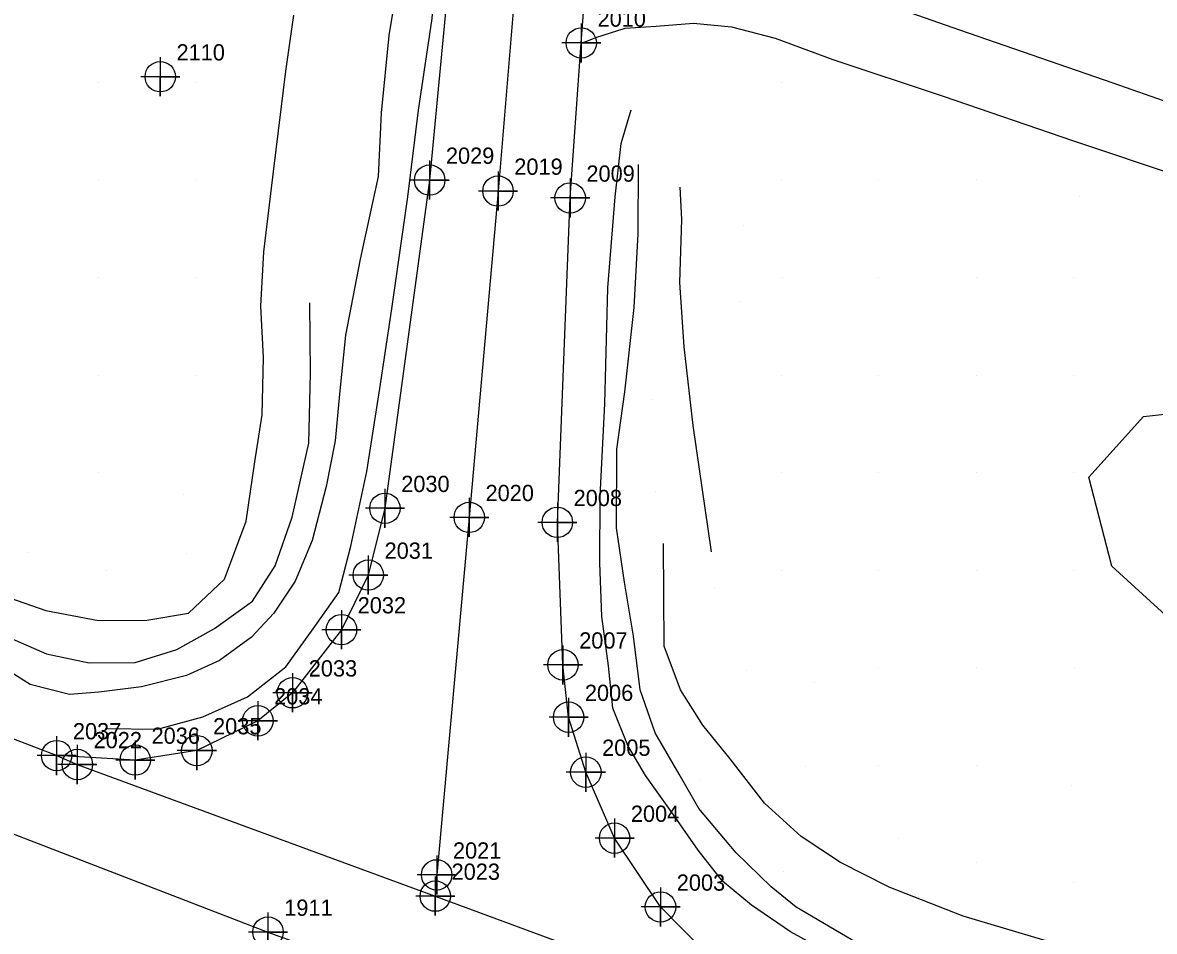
# Model space of a CAD drawing. Extents: x 1497074 to 1501343, y 481943 to 486114.
# Drawn here: x 1499868.9 to 1500042.9, y 482751.7 to 482891.4 of the extents above; entities that cross this region are included whole.
import ezdxf

# ---------------------------------------------------------------- set-up
doc = ezdxf.new("R2010")
doc.units = 0
for name, color, linetype in [('Exist DTM Breakline', 7, 'Continuous'), ('Exist DTM Breakline Cogo Number', 7, 'Continuous'), ('Exist DTM Breakline Cogo Point CELL', 7, 'Continuous'), ('Exist DTM Crownline', 7, 'Continuous'), ('Exist DTM Crownline Cogo Number', 7, 'Continuous'), ('Exist DTM Crownline Cogo Point CELL', 7, 'Continuous'), ('Exist DTM Regular Point CELL', 7, 'Continuous'), ('Exist DTM Regular Point Cogo Number', 7, 'Continuous'), ('Exist Roads EOP', 7, 'Continuous'), ('Exist Roads EOP Cogo Number', 7, 'Continuous'), ('Exist Roads EOP Cogo Point CELL', 7, 'Continuous'), ('PH Exist DTM Breakline', 7, 'Continuous'), ('PH Exist DTM Obscure Area', 7, 'Continuous'), ('PH Exist DTM Point', 7, 'Continuous')]:
    doc.layers.add(name, color=color, linetype=linetype)

msp = doc.modelspace()

# ---------------------------------------------------------------- linework, layer by layer
at = {"layer": 'Exist DTM Breakline'}
msp.add_lwpolyline([(1499874.11, 482778.69), (1499877.29, 482777.32), (1499932.32, 482757.09), (1499980.99, 482739.07), (1499985.76, 482737.42)], dxfattribs=at)
at = {"layer": 'Exist DTM Breakline Cogo Point CELL'}
for points in [[(1499877.29, 482780.32), (1499877.29, 482774.32), (1499877.29, 482777.32), (1499880.29, 482777.32), (1499874.29, 482777.32)], [(1499932.32, 482760.09), (1499932.32, 482754.09), (1499932.32, 482757.09), (1499935.32, 482757.09), (1499929.32, 482757.09)]]:
    msp.add_lwpolyline(points, dxfattribs=at)
for centre in [(1499877.29, 482777.32), (1499932.32, 482757.09)]:
    msp.add_circle(centre, 2.34, dxfattribs=at)
at = {"layer": 'Exist DTM Crownline'}
for points in [[(1499958.74, 483063.09), (1499954.44, 483011.65), (1499950.23, 482962.92), (1499946.14, 482915.35), (1499941.96, 482865.48), (1499937.54, 482815.31), (1499932.53, 482760.35), (1499932.32, 482757.09)], [(1499395.36, 482985.02), (1499443.87, 482960.81), (1499493.08, 482936.36), (1499540.5, 482912.88), (1499586.46, 482890.36), (1499633.9, 482867.41), (1499680.88, 482845.25), (1499726.12, 482824.18), (1499773.19, 482803.77), (1499819.04, 482785.34), (1499906.6, 482751.56), (1499930.69, 482742.84), (1499979.87, 482724.77), (1500026.26, 482708.17), (1500077.15, 482689.67), (1500127.52, 482671.55), (1500177.68, 482653.78), (1500231.5, 482634.52), (1500279.65, 482617.19), (1500328.73, 482599.71), (1500369.66, 482584.94)]]:
    msp.add_lwpolyline(points, dxfattribs=at)
at = {"layer": 'Exist DTM Crownline Cogo Point CELL'}
for points in [[(1499941.96, 482868.48), (1499941.96, 482862.48), (1499941.96, 482865.48), (1499944.96, 482865.48), (1499938.96, 482865.48)], [(1499937.54, 482818.31), (1499937.54, 482812.31), (1499937.54, 482815.31), (1499940.54, 482815.31), (1499934.54, 482815.31)], [(1499932.53, 482763.35), (1499932.53, 482757.35), (1499932.53, 482760.35), (1499935.53, 482760.35), (1499929.53, 482760.35)], [(1499906.6, 482754.56), (1499906.6, 482748.56), (1499906.6, 482751.56), (1499909.6, 482751.56), (1499903.6, 482751.56)]]:
    msp.add_lwpolyline(points, dxfattribs=at)
for centre in [(1499941.96, 482865.48), (1499937.54, 482815.31), (1499932.53, 482760.35), (1499906.6, 482751.56)]:
    msp.add_circle(centre, 2.34, dxfattribs=at)
at = {"layer": 'Exist DTM Regular Point CELL'}
msp.add_lwpolyline([(1499890.04, 482886.06), (1499890.04, 482880.06), (1499890.04, 482883.06), (1499893.04, 482883.06), (1499887.04, 482883.06)], dxfattribs=at)
msp.add_circle((1499890.04, 482883.06), 2.34, dxfattribs=at)
at = {"layer": 'Exist Roads EOP'}
for points in [[(1499949.19, 483064.24), (1499944.72, 483012.31), (1499940.49, 482963.95), (1499936.01, 482915.13), (1499931.45, 482867.17), (1499924.58, 482816.71), (1499922.02, 482806.45), (1499917.89, 482798.05), (1499910.37, 482788.35), (1499905.04, 482784.04), (1499895.66, 482779.46), (1499886.2, 482778), (1499874.11, 482778.69), (1499823.96, 482797.88), (1499778.75, 482816.38), (1499731.6, 482836.87), (1499686.89, 482857.05)], [(1500333.95, 482612.22), (1500284.36, 482629.66), (1500236.85, 482646.79), (1500185.72, 482665.19), (1500183.6, 482666.66), (1500153.81, 482677.07), (1500131.68, 482684.8), (1500082.43, 482702.46), (1500031.71, 482720.79), (1499985.76, 482737.42), (1499982.67, 482738.92), (1499980.46, 482741.68), (1499966.94, 482755.42), (1499959.88, 482766), (1499955.46, 482776.14), (1499952.81, 482784.59), (1499951.94, 482792.64), (1499951.08, 482814.55), (1499953.05, 482864.42), (1499954.76, 482888.25), (1499956.67, 482913.59), (1499960.45, 482961.47), (1499964.69, 483010.66), (1499969.1, 483061.5)]]:
    msp.add_lwpolyline(points, dxfattribs=at)
at = {"layer": 'Exist Roads EOP Cogo Point CELL'}
for points in [[(1499954.76, 482891.25), (1499954.76, 482885.25), (1499954.76, 482888.25), (1499957.76, 482888.25), (1499951.76, 482888.25)], [(1499931.45, 482870.17), (1499931.45, 482864.17), (1499931.45, 482867.17), (1499934.45, 482867.17), (1499928.45, 482867.17)], [(1499953.05, 482867.42), (1499953.05, 482861.42), (1499953.05, 482864.42), (1499956.05, 482864.42), (1499950.05, 482864.42)], [(1499924.58, 482819.71), (1499924.58, 482813.71), (1499924.58, 482816.71), (1499927.58, 482816.71), (1499921.58, 482816.71)], [(1499951.08, 482817.55), (1499951.08, 482811.55), (1499951.08, 482814.55), (1499954.08, 482814.55), (1499948.08, 482814.55)], [(1499922.02, 482809.45), (1499922.02, 482803.45), (1499922.02, 482806.45), (1499925.02, 482806.45), (1499919.02, 482806.45)], [(1499917.89, 482801.05), (1499917.89, 482795.05), (1499917.89, 482798.05), (1499920.89, 482798.05), (1499914.89, 482798.05)], [(1499951.94, 482795.64), (1499951.94, 482789.64), (1499951.94, 482792.64), (1499954.94, 482792.64), (1499948.94, 482792.64)], [(1499910.37, 482791.35), (1499910.37, 482785.35), (1499910.37, 482788.35), (1499913.37, 482788.35), (1499907.37, 482788.35)], [(1499952.81, 482787.59), (1499952.81, 482781.59), (1499952.81, 482784.59), (1499955.81, 482784.59), (1499949.81, 482784.59)], [(1499905.04, 482787.04), (1499905.04, 482781.04), (1499905.04, 482784.04), (1499908.04, 482784.04), (1499902.04, 482784.04)], [(1499895.66, 482782.46), (1499895.66, 482776.46), (1499895.66, 482779.46), (1499898.66, 482779.46), (1499892.66, 482779.46)], [(1499874.11, 482781.69), (1499874.11, 482775.69), (1499874.11, 482778.69), (1499877.11, 482778.69), (1499871.11, 482778.69)], [(1499886.2, 482781), (1499886.2, 482775), (1499886.2, 482778), (1499889.2, 482778), (1499883.2, 482778)], [(1499955.46, 482779.14), (1499955.46, 482773.14), (1499955.46, 482776.14), (1499958.46, 482776.14), (1499952.46, 482776.14)], [(1499959.88, 482769), (1499959.88, 482763), (1499959.88, 482766), (1499962.88, 482766), (1499956.88, 482766)], [(1499966.94, 482758.42), (1499966.94, 482752.42), (1499966.94, 482755.42), (1499969.94, 482755.42), (1499963.94, 482755.42)]]:
    msp.add_lwpolyline(points, dxfattribs=at)
for centre in [(1499954.76, 482888.25), (1499931.45, 482867.17), (1499953.05, 482864.42), (1499924.58, 482816.71), (1499951.08, 482814.55), (1499922.02, 482806.45), (1499917.89, 482798.05), (1499951.94, 482792.64), (1499910.37, 482788.35), (1499905.04, 482784.04), (1499952.81, 482784.59), (1499874.11, 482778.69), (1499886.2, 482778), (1499895.66, 482779.46), (1499955.46, 482776.14), (1499959.88, 482766), (1499966.94, 482755.42)]:
    msp.add_circle(centre, 2.34, dxfattribs=at)
at = {"layer": 'PH Exist DTM Breakline'}
for points in [[(1499881.57, 482782.86), (1499889.62, 482782.75), (1499896.56, 482784.64), (1499903.43, 482787.74), (1499909.34, 482792.34), (1499913.56, 482798.2), (1499917.47, 482803.77), (1499919.36, 482810.89), (1499921.77, 482822.35), (1499923.8, 482835.12), (1499925.62, 482847.36), (1499928.12, 482864.6), (1499929.76, 482877.93), (1499931.83, 482891.99), (1499933.34, 482910.51), (1499934.27, 482925.74), (1499937.4, 482964.22), (1499939.33, 482985.05), (1499941.01, 483007.43), (1499942.66, 483022.35)], [(1499957.02, 482914.54), (1499958.81, 482912.69), (1499962.54, 482909.78), (1499966.51, 482907.56), (1499972.1, 482905.01), (1499983.23, 482900.88), (1499997.95, 482895.57), (1500012.89, 482890.28), (1500036.47, 482882.13), (1500053.99, 482875.96), (1500083.65, 482865.7), (1500105.38, 482858.07), (1500123.06, 482852.19), (1500135.58, 482847.54), (1500139.93, 482846.87), (1500147.82, 482845.98), (1500154.76, 482845.59), (1500161.06, 482844.73), (1500169.77, 482841.96), (1500178.21, 482838.66), (1500188.63, 482834.5)], [(1499927.12, 482901.19), (1499925.17, 482889.42), (1499924, 482877.52), (1499923.56, 482867.74), (1499920.77, 482855.03), (1499918.51, 482843.35), (1499917.6, 482834.26), (1499916.91, 482827.07), (1499915.56, 482820.05), (1499913.41, 482811.75), (1499910.77, 482805.5), (1499907.49, 482800.57), (1499904.08, 482796.89), (1499899.13, 482793.31), (1499894.06, 482791.01), (1499887.17, 482789.25), (1499880.62, 482788.44), (1499876.07, 482788.09), (1499870.06, 482789.64), (1499863.86, 482793.5)], [(1499865.83, 482803.28), (1499872.47, 482801.02), (1499880.56, 482799.44), (1499887.99, 482799.53), (1499894.39, 482800.59), (1499899.89, 482805.8), (1499903.26, 482814.71), (1499904.58, 482823.84), (1499905.69, 482831.06), (1499905.91, 482839.91), (1499905.48, 482847.76), (1499905.95, 482856.14), (1499907.51, 482868.9), (1499909.32, 482883.91), (1499910.55, 482892.52)], [(1499955.09, 482888.33), (1499957.02, 482889.07), (1499961.53, 482890.53), (1499966.28, 482890.83), (1499972.01, 482891.28), (1499977.85, 482890.74), (1499984.54, 482889.01), (1499993.42, 482885.7), (1500010.4, 482880.07), (1500030.42, 482873.2), (1500046.8, 482867.72), (1500061.61, 482862.41), (1500077.95, 482856.93), (1500094.27, 482850.6), (1500109.52, 482845.14), (1500125.59, 482839.59), (1500133.97, 482836.48), (1500144.76, 482831.72), (1500158.64, 482824.16), (1500179.94, 482812.1)], [(1500049.61, 482727.07), (1500032.52, 482733.51), (1500018.32, 482738.36), (1500005.64, 482742.78), (1499999.14, 482745.35), (1499992.27, 482748.68), (1499986.92, 482751.59), (1499980.93, 482755.7), (1499976.47, 482759.38), (1499972.71, 482764.17), (1499968.49, 482770.23), (1499964.61, 482775.61), (1499961.94, 482780.22), (1499959.62, 482785.96), (1499958.96, 482792.51), (1499957.92, 482800.05), (1499957.6, 482808.33), (1499957.64, 482818.57), (1499958.37, 482832.79), (1499958.84, 482850.58), (1499959.97, 482864.61), (1499960.87, 482872.8), (1499962.42, 482877.99)], [(1500059.85, 482727.22), (1500046.97, 482732.03), (1500035.37, 482735.36), (1500018.05, 482741.55), (1500005.79, 482745.94), (1499996.27, 482750.43), (1499987.81, 482755.4), (1499983.94, 482758.51), (1499978.57, 482763.76), (1499972.83, 482770.55), (1499969.81, 482775.83), (1499966.13, 482782.17), (1499963.82, 482788.82), (1499962.77, 482797.05), (1499961.41, 482805.37), (1499960.18, 482813.7), (1499960.23, 482825.78), (1499961.44, 482834.59), (1499962.9, 482847.56), (1499963.48, 482858.93), (1499963.58, 482869.58)], [(1499974.8, 482810.04), (1499971.94, 482829.45), (1499970.59, 482841.53), (1499969.9, 482851.41), (1499970.21, 482861.11), (1499969.97, 482866.07)], [(1499846.44, 482805.82), (1499856.43, 482801.37), (1499863.67, 482798.2), (1499872.56, 482794.36), (1499879.11, 482792.95), (1499886.18, 482792.99), (1499892.6, 482795), (1499898.39, 482798.23), (1499904.21, 482802.43), (1499907.7, 482807.88), (1499910.3, 482815.36), (1499912.87, 482826.72), (1499913.16, 482837.44), (1499913.05, 482848.29)], [(1500165.55, 482702.94), (1500144, 482711.8), (1500126.34, 482718.03), (1500107.34, 482725.02), (1500095.13, 482729.09), (1500084.25, 482732.71), (1500070.76, 482737.07), (1500054.95, 482741.87), (1500039.36, 482746.62), (1500025.84, 482750.31), (1500013.48, 482753.99), (1500002.08, 482758.45), (1499994.63, 482762.27), (1499988.56, 482766.23), (1499982.91, 482771.39), (1499977.67, 482778.2), (1499973.43, 482783.35), (1499969.99, 482788.81), (1499967.49, 482795.52), (1499967.47, 482803.43), (1499967.38, 482811.3)]]:
    msp.add_lwpolyline(points, dxfattribs=at)
at = {"layer": 'PH Exist DTM Obscure Area'}
msp.add_lwpolyline([(1500076.77, 482838.24), (1500083.66, 482818.34), (1500089.78, 482802.9), (1500088.93, 482791.97), (1500085.91, 482781.26), (1500075.28, 482771.33), (1500067.28, 482771.18), (1500060.4, 482780.47), (1500049.82, 482795.45), (1500036.34, 482807.8), (1500032.77, 482821.51), (1500041.16, 482830.8), (1500060.5, 482832.97), (1500076.77, 482838.24)], dxfattribs=at)
at = {"layer": 'PH Exist DTM Point'}
for p, q in [((1499880.5, 482882.19), (1499880.5, 482882.19)), ((1499895.5, 482882.19), (1499895.5, 482882.19)), ((1499985.5, 482882.19), (1499985.5, 482882.19)), ((1499880.5, 482867.19), (1499880.5, 482867.19)), ((1499895.5, 482867.19), (1499895.5, 482867.19)), ((1499985.5, 482867.19), (1499985.5, 482867.19)), ((1500000.5, 482867.19), (1500000.5, 482867.19)), ((1500015.5, 482867.19), (1500015.5, 482867.19)), ((1500031.28, 482864.6), (1500031.28, 482864.6)), ((1499979.77, 482860.26), (1499979.77, 482860.26)), ((1499880.5, 482852.19), (1499880.5, 482852.19)), ((1499895.5, 482852.19), (1499895.5, 482852.19)), ((1499985.63, 482852.12), (1499985.63, 482852.12)), ((1500000.5, 482852.19), (1500000.5, 482852.19)), ((1500015.5, 482852.19), (1500015.5, 482852.19)), ((1500030.5, 482852.19), (1500030.5, 482852.19)), ((1499979.04, 482848.53), (1499979.04, 482848.53)), ((1499880.5, 482837.19), (1499880.5, 482837.19)), ((1499895.5, 482837.19), (1499895.5, 482837.19)), ((1499985.5, 482837.19), (1499985.5, 482837.19)), ((1500000.5, 482837.19), (1500000.5, 482837.19)), ((1500015.5, 482837.19), (1500015.5, 482837.19)), ((1500030.5, 482837.19), (1500030.5, 482837.19)), ((1499965.62, 482833.45), (1499965.62, 482833.45)), ((1499880.5, 482822.19), (1499880.5, 482822.19)), ((1499985.5, 482822.19), (1499985.5, 482822.19)), ((1500000.5, 482822.19), (1500000.5, 482822.19)), ((1500015.5, 482822.19), (1500015.5, 482822.19)), ((1500030.5, 482822.19), (1500030.5, 482822.19)), ((1499893.66, 482818.82), (1499893.66, 482818.82)), ((1499966.1, 482819.33), (1499966.1, 482819.33)), ((1499869.64, 482809.97), (1499869.64, 482809.97)), ((1499894.07, 482809.79), (1499894.07, 482809.79)), ((1499881.72, 482807.13), (1499881.72, 482807.13)), ((1499985.5, 482807.19), (1499985.5, 482807.19)), ((1500000.5, 482807.19), (1500000.5, 482807.19)), ((1500015.5, 482807.19), (1500015.5, 482807.19)), ((1500030.5, 482807.19), (1500030.5, 482807.19)), ((1499975.27, 482804.59), (1499975.27, 482804.59)), ((1499980.17, 482791.78), (1499980.17, 482791.78)), ((1500000.5, 482792.19), (1500000.5, 482792.19)), ((1500015.5, 482792.19), (1500015.5, 482792.19)), ((1500030.58, 482792.14), (1500030.58, 482792.14)), ((1499990.66, 482789.96), (1499990.66, 482789.96)), ((1499989.24, 482777.01), (1499989.24, 482777.01)), ((1500000.5, 482777.19), (1500000.5, 482777.19)), ((1500015.5, 482777.19), (1500015.5, 482777.19)), ((1499972.93, 482774.84), (1499972.93, 482774.84)), ((1500030.06, 482774.13), (1500030.06, 482774.13)), ((1500003.59, 482765.91), (1500003.59, 482765.91)), ((1500015.5, 482762.19), (1500015.5, 482762.19)), ((1499985.82, 482760.91), (1499985.82, 482760.91)), ((1499971.44, 482757.89), (1499971.44, 482757.89)), ((1500030.4, 482759.22), (1500030.4, 482759.22))]:
    msp.add_line(p, q, dxfattribs=at)

# ---------------------------------------------------------------- texts
at = {"layer": 'Exist DTM Breakline Cogo Number'}
for s, p in [('2022', (1499879.79, 482779.82)), ('2023', (1499934.82, 482759.59))]:
    msp.add_text(s, height=2.5, dxfattribs=at).set_placement(p)
at = {"layer": 'Exist DTM Crownline Cogo Number'}
for s, p in [('2019', (1499944.46, 482867.98)), ('2020', (1499940.04, 482817.81)), ('2021', (1499935.03, 482762.85)), ('1911', (1499909.1, 482754.06))]:
    msp.add_text(s, height=2.5, dxfattribs=at).set_placement(p)
at = {"layer": 'Exist DTM Regular Point Cogo Number'}
msp.add_text('2110', height=2.5, dxfattribs=at).set_placement((1499892.54, 482885.56))
at = {"layer": 'Exist Roads EOP Cogo Number'}
for s, p in [('2010', (1499957.26, 482890.75)), ('2029', (1499933.95, 482869.67)), ('2009', (1499955.55, 482866.92)), ('2030', (1499927.08, 482819.21)), ('2008', (1499953.58, 482817.05)), ('2031', (1499924.52, 482808.95)), ('2032', (1499920.39, 482800.55)), ('2007', (1499954.44, 482795.14)), ('2033', (1499912.87, 482790.85)), ('2034', (1499907.54, 482786.55)), ('2006', (1499955.31, 482787.09)), ('2037', (1499876.61, 482781.19)), ('2035', (1499898.16, 482781.96)), ('2036', (1499888.7, 482780.5)), ('2005', (1499957.96, 482778.65)), ('2004', (1499962.38, 482768.5)), ('2003', (1499969.44, 482757.92))]:
    msp.add_text(s, height=2.5, dxfattribs=at).set_placement(p)

doc.saveas('drawing.dxf')
